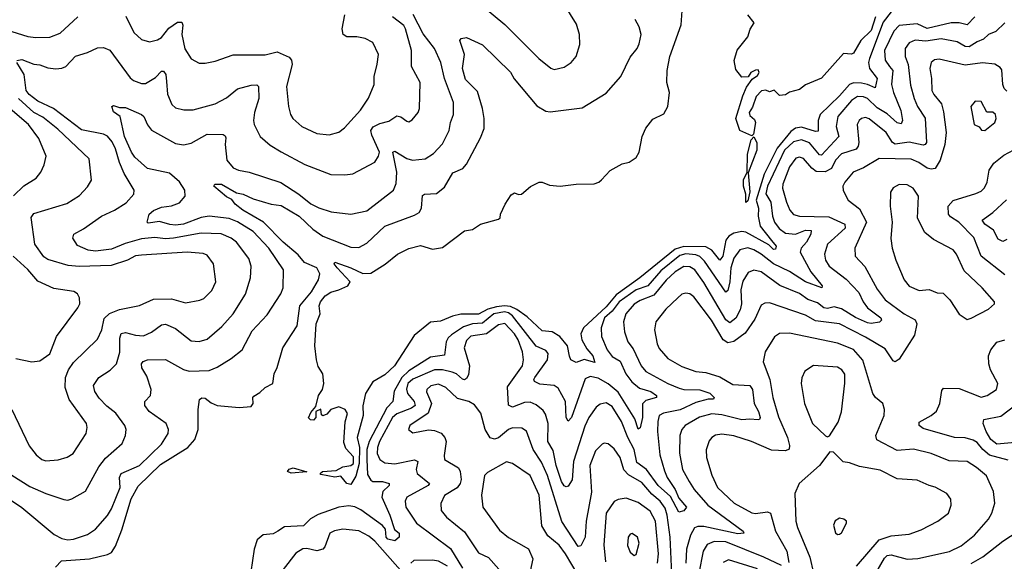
# Model space of a CAD drawing. Extents: x 1892934 to 2008621, y 567149 to 683290.
# Tile 260 of 298: x 2000854 to 2005792, y 644304 to 647020. Entities that reach past the tile are written whole.
import ezdxf

# ---------------------------------------------------------------- set-up
doc = ezdxf.new("R2010")
doc.units = 0

msp = doc.modelspace()

# ---------------------------------------------------------------- linework, layer by layer
at = {"layer": '0CON20XD'}
for points in [[(2003121.9, 647135), (2003286.7, 646996.7), (2003458, 646825), (2003517.7, 646777.7), (2003535, 646770), (2003585, 646782), (2003620, 646805), (2003644.2, 646835), (2003662.5, 646895), (2003660.8, 646945), (2003646.8, 646996.8), (2003587.1, 647095)], [(2005225, 647059), (2005185, 647006.8), (2005116.1, 646825), (2005111.5, 646805), (2005116.6, 646775), (2005154, 646725), (2005145, 646677.8), (2005105.4, 646695.4), (2005075, 646701), (2005035, 646702.8), (2005015.3, 646695), (2004965, 646637.5), (2004868.3, 646545), (2004858.7, 646515), (2004859.2, 646460.7), (2004845, 646459.2), (2004775, 646481.1), (2004745, 646476.1), (2004721.4, 646458.6), (2004652.5, 646375), (2004588, 646245), (2004548.2, 646115), (2004558.9, 646075), (2004556.9, 646035), (2004568.1, 645985), (2004625, 645912.9), (2004647.3, 645885), (2004645, 645868.6), (2004635, 645868.2), (2004611.3, 645891.4), (2004495, 645953.8), (2004475, 645958), (2004435, 645950.4), (2004410.5, 645935), (2004395.2, 645915), (2004379.6, 645835), (2004365, 645814.6), (2004325, 645864.8), (2004295, 645881.6), (2004185, 645883.4), (2004141.4, 645868.6), (2003964.3, 645725), (2003845, 645640.5), (2003795, 645580), (2003681.5, 645475), (2003668.9, 645445), (2003673.4, 645415), (2003699.1, 645369.1), (2003727.7, 645335), (2003738.8, 645301.2), (2003685, 645315.9), (2003645, 645300.5), (2003618.6, 645315), (2003612, 645332), (2003600.6, 645385), (2003562.2, 645432.2), (2003525, 645454), (2003475, 645460.4), (2003399.8, 645529.8), (2003347.4, 645567.4), (2003315, 645581.1), (2003285, 645584.7), (2003245, 645579.8), (2003202.1, 645567.9), (2003155, 645542.8), (2003066, 645544), (2003025, 645534.1), (2002965, 645507.8), (2002915, 645502.9), (2002833, 645437), (2002733.8, 645285), (2002685, 645240), (2002625, 645203.3), (2002588.8, 645145), (2002575.7, 645084.3), (2002577.1, 645035), (2002547.5, 644925), (2002558.6, 644875), (2002557.2, 644795), (2002539.5, 644730.5), (2002515, 644689.4), (2002494.7, 644694.7), (2002465, 644730.6), (2002435, 644725.8), (2002365, 644738.8), (2002360.8, 644745), (2002372.5, 644755), (2002441.1, 644758.9), (2002475, 644777.3), (2002515.3, 644784.7), (2002529.1, 644795), (2002528.2, 644828.2), (2002490.4, 644870.4), (2002480, 644900), (2002486.5, 645003.5), (2002497.5, 645045), (2002486.7, 645065), (2002455, 645078.8), (2002414.1, 645065.9), (2002395, 645041.2), (2002375, 645033.3), (2002368.3, 645038.3), (2002365, 645067.5), (2002340, 645055), (2002340, 645025), (2002327.5, 645012.5), (2002313, 645013), (2002303.3, 645023.3), (2002315, 645050), (2002338.8, 645081.2), (2002353.6, 645136.4), (2002373.3, 645165), (2002380, 645195), (2002373.8, 645245), (2002351.2, 645281.2), (2002342.5, 645315), (2002334.4, 645385), (2002340.5, 645495), (2002361.8, 645545), (2002355.6, 645585.6), (2002362.8, 645605), (2002386.1, 645635), (2002415, 645653.1), (2002453.9, 645666.1), (2002499.4, 645685), (2002512.1, 645705), (2002446.2, 645775), (2002432.1, 645795), (2002435, 645803.8), (2002515, 645775.8), (2002575, 645747), (2002615, 645749.5), (2002686.7, 645793.3), (2002748.6, 645845), (2002805, 645873.1), (2002865, 645886.9), (2002925, 645869.4), (2002975, 645876.9), (2003085, 645961.2), (2003125, 645967.5), (2003165, 645994.2), (2003255, 646020), (2003263.6, 646026.4), (2003266, 646045), (2003288.8, 646095), (2003318.3, 646141.7), (2003335, 646152.5), (2003355, 646143.3), (2003370, 646145), (2003416, 646184), (2003460, 646205), (2003475, 646205.8), (2003510.9, 646190.9), (2003564.1, 646185.9), (2003645, 646195.8), (2003735, 646197.5), (2003758.8, 646205), (2003772.4, 646217.6), (2003815, 646263.8), (2003875, 646296.7), (2003910, 646305), (2003945, 646328.8), (2003960, 646355), (2003976.2, 646435), (2003995, 646476.7), (2004029.5, 646520.5), (2004085, 646548), (2004104.5, 646585.5), (2004112.3, 646655), (2004098.8, 646705), (2004100.5, 646765), (2004114.1, 646835), (2004170.9, 646995), (2004176.9, 647065)], [(2000815, 646961.4), (2000895, 646936.4), (2000935, 646930.6), (2001005, 646932.1), (2001057, 646953), (2001145.3, 647034.7)], [(2000839.2, 646815), (2000865, 646820.8), (2000925, 646796.5), (2000955, 646793.3), (2000995, 646779.1), (2001035, 646773.5), (2001065, 646776.5), (2001085, 646785.7), (2001135, 646837.3), (2001194.6, 646855.4), (2001245, 646878.9), (2001275, 646881.4), (2001306.4, 646866.4), (2001408.7, 646728.7), (2001425.3, 646715.3), (2001465, 646699.6), (2001485, 646699.6), (2001535, 646730.4), (2001565, 646761.4), (2001575, 646761.9), (2001587.3, 646745), (2001590.3, 646709.7), (2001595, 646646.7), (2001617.5, 646595), (2001635, 646578.5), (2001678, 646568), (2001725, 646568.5), (2001835, 646597.7), (2001892.2, 646627.7), (2001947.1, 646672.9), (2002015, 646692.5), (2002043.4, 646693.4), (2002051.4, 646685), (2002053.8, 646625), (2002031.2, 646555), (2002026, 646515), (2002030, 646495), (2002059.5, 646435), (2002110.9, 646390.9), (2002165, 646358.2), (2002285, 646294.6), (2002415, 646244.5), (2002485, 646241.5), (2002525, 646247.8), (2002635, 646305.7), (2002653.5, 646335), (2002658, 646355), (2002620.5, 646440.5), (2002615.8, 646465), (2002626.9, 646483.1), (2002660.9, 646499.1), (2002705, 646510.9), (2002745, 646538.5), (2002765, 646532.3), (2002795, 646510.6), (2002805, 646508.6), (2002822.1, 646517.9), (2002851.9, 646555), (2002858.5, 646575), (2002862.9, 646705), (2002819.1, 646785), (2002818.9, 646865), (2002789.2, 646975), (2002780.3, 646990.3), (2002724, 647034)], [(2001033.3, 644275), (2001063.8, 644306.2), (2001205, 644317.3), (2001295, 644337.8), (2001315, 644348.6), (2001335, 644380.8), (2001367.3, 644462.7), (2001412.7, 644617.3), (2001448.3, 644681.7), (2001560.1, 644789.9), (2001697.3, 644875), (2001733.1, 644915), (2001749.6, 644965), (2001749.1, 645065), (2001756, 645115), (2001766.9, 645123.1), (2001785, 645122.2), (2001815, 645098.1), (2001845, 645085.7), (2001955.5, 645075.5), (2002015, 645080), (2002025.6, 645095), (2002023.1, 645125), (2002027.9, 645132.1), (2002059.1, 645150.9), (2002085, 645175.8), (2002124.5, 645195), (2002129.7, 645245), (2002144.7, 645275.3), (2002173.6, 645375), (2002245, 645484.2), (2002259.4, 645585), (2002317, 645655), (2002353.2, 645715), (2002359.5, 645745), (2002344.1, 645775), (2002282.7, 645802.7), (2002250.3, 645840.3), (2002175, 645904.2), (2002076.2, 646005), (2001973.4, 646065), (2001935.6, 646095), (2001918.5, 646118.5), (2001891.1, 646131.1), (2001828, 646185), (2001833.3, 646195), (2001865.8, 646195.8), (2001942, 646152), (2001975, 646144.6), (2002025, 646120.9), (2002115.3, 646095.3), (2002165, 646087.7), (2002255, 646034.2), (2002325, 645969.4), (2002374, 645934), (2002515, 645879.6), (2002555, 645877.9), (2002595, 645898.9), (2002685, 645985.3), (2002835, 646040), (2002856.9, 646053.1), (2002869.6, 646075), (2002875, 646138.8), (2002885, 646145.7), (2002945, 646147.8), (2002985, 646180.6), (2003027.1, 646252.9), (2003076.2, 646273.8), (2003095.6, 646295), (2003165, 646427.1), (2003183.3, 646475), (2003184, 646524), (2003176, 646575), (2003149.3, 646659.3), (2003090.4, 646720.4), (2003075.5, 646775), (2003085.5, 646845.5), (2003061.2, 646915), (2003067.5, 646925), (2003095, 646931.2), (2003175, 646894.3), (2003315, 646756.7), (2003333.3, 646723.2), (2003448.1, 646588.1), (2003492.1, 646562.1), (2003515, 646557.5), (2003675, 646578.8), (2003795, 646651.9), (2003869.4, 646735), (2003915, 646832), (2003950, 646875), (2003961.1, 646898.9), (2003971.4, 646945), (2003961.4, 646985), (2003940.7, 647020.7)], [(2001606.7, 645993.3), (2001555, 646008.7), (2001499.2, 645999.2), (2001494.3, 646005), (2001504.3, 646045), (2001525, 646062.9), (2001565, 646080.2), (2001615, 646086.4), (2001655, 646102.4), (2001684.6, 646135), (2001682.8, 646165), (2001655, 646207.2), (2001605, 646250.9), (2001494.6, 646274.6), (2001431.4, 646331.4), (2001414.4, 646355), (2001380.3, 646435), (2001358.8, 646535), (2001325, 646558.8), (2001316.7, 646585), (2001325, 646589.2), (2001355, 646580), (2001385, 646579.1), (2001464.7, 646544.7), (2001476.5, 646535), (2001495, 646492.5), (2001515, 646465.6), (2001635, 646400), (2001675, 646393.3), (2001715, 646401.1), (2001795, 646446.5), (2001874.4, 646444.4), (2001885, 646438), (2001887.7, 646427.7), (2001884.7, 646395), (2001893.2, 646315), (2001925, 646277.9), (2001951.2, 646265), (2002005, 646255.4), (2002163.1, 646203.1), (2002253.5, 646145), (2002315, 646096.9), (2002355, 646077.3), (2002417, 646057), (2002515, 646045.6), (2002595, 646061.1), (2002728.5, 646165), (2002741.9, 646198.1), (2002745.2, 646255), (2002725, 646356.2), (2002735, 646360.8), (2002795, 646324.8), (2002823.8, 646316.2), (2002887.3, 646322.7), (2002930.2, 646349.8), (2002975, 646397.1), (2003007.5, 646465), (2003015.5, 646504.5), (2003029.6, 646545), (2003029.6, 646605), (2002984.5, 646724.5), (2002965.6, 646805.6), (2002934.7, 646875), (2002878.4, 646948.4), (2002826.8, 647046.8)], [(2001387.4, 647037.4), (2001426.3, 646956.4), (2001465, 646920.5), (2001505, 646909.5), (2001545, 646918.8), (2001565, 646931.5), (2001602.3, 646977.7), (2001645, 647008.2), (2001667.7, 647007.7), (2001672.6, 646992.6), (2001667.8, 646945), (2001683.1, 646873.1), (2001715, 646823.8), (2001755, 646802.5), (2001785, 646801.4), (2001835, 646811.9), (2001925, 646844.5), (2002085, 646843.1), (2002145, 646859.6), (2002205, 646832.1), (2002216.6, 646816.6), (2002221.2, 646795), (2002192.7, 646685), (2002202.2, 646585), (2002211.9, 646545), (2002224.3, 646525), (2002268.6, 646485), (2002345, 646448.5), (2002406.9, 646443.1), (2002454.5, 646455.5), (2002483, 646477), (2002563.6, 646566.4), (2002603.7, 646626.4), (2002631.5, 646695), (2002632.5, 646735), (2002646.7, 646796.7)], [(2002646.7, 646796.7), (2002653.3, 646845), (2002625.8, 646905), (2002586.7, 646925), (2002545, 646933.9), (2002495, 646933.8), (2002476.5, 646946.5), (2002471.6, 646975), (2002484.7, 647045)], [(2005644.4, 647035), (2005605, 646994.6), (2005565, 647003.8), (2005525, 647004.8), (2005405, 646975.2), (2005355, 646999.3), (2005265, 646991.2), (2005237.7, 646962.3), (2005191.7, 646865), (2005195, 646817.5), (2005215.7, 646785.7), (2005232.9, 646765), (2005226.6, 646695), (2005235.7, 646655), (2005273.6, 646565), (2005281.8, 646515), (2005275, 646498.1), (2005255, 646502.4), (2005205, 646548.5), (2005155, 646578.8), (2005105, 646625.2), (2005085, 646633.9), (2005055, 646634.3), (2005025, 646615.2), (2004956.6, 646535), (2004948.5, 646485), (2004962.4, 646435), (2004875, 646341.2), (2004865, 646341.9), (2004815, 646402.4), (2004775, 646417.2), (2004735, 646407.9), (2004690.3, 646365), (2004604.2, 646185), (2004596.5, 646146.5), (2004620.7, 646105), (2004629.6, 646035), (2004639.4, 646005), (2004662.2, 645972.2), (2004695, 645949.2), (2004745, 645944.2), (2004795, 645965.4), (2004822.7, 645962.7), (2004821.9, 645945), (2004799.8, 645905), (2004772.9, 645875), (2004768.6, 645855), (2004821.9, 645755), (2004878.6, 645685), (2004877.5, 645675), (2004794.9, 645704.9), (2004715, 645756.9), (2004635.1, 645795.1), (2004572.7, 645845), (2004535, 645866.3), (2004505, 645875.2), (2004465, 645865.9), (2004435.2, 645825), (2004421.2, 645775), (2004415.6, 645705), (2004405, 645661.4), (2004395, 645653.8), (2004288.6, 645808.6), (2004265, 645832.1), (2004245, 645841), (2004195, 645846.7), (2004165, 645838.4), (2004069, 645761), (2004005, 645685.2), (2003945, 645664.9), (2003861.3, 645605), (2003825, 645558.4), (2003787.1, 645525), (2003771, 645475), (2003771.4, 645431.4), (2003801.1, 645365), (2003825, 645331.8), (2003865, 645307.3), (2003894.3, 645245), (2003924.4, 645204.4), (2003962.5, 645172.5), (2004018.8, 645155), (2004048.2, 645135), (2004046.9, 645125), (2003995, 645110.5), (2003976.9, 645093.1), (2003977.3, 645025), (2003965, 644974), (2003955, 644966), (2003939, 645019), (2003855, 645152.7), (2003805, 645194), (2003755, 645223.2), (2003715, 645230.6), (2003690.8, 645219.2), (2003649.5, 645105), (2003621.9, 645025), (2003605, 645007.5), (2003595.2, 645025.2), (2003590.8, 645105), (2003555, 645172.3), (2003535, 645185.2), (2003462.2, 645192.2), (2003435.5, 645205), (2003432.5, 645215), (2003437.7, 645225), (2003500.4, 645315), (2003505, 645346.2), (2003492, 645362), (2003443.6, 645383.6), (2003325.3, 645535.3), (2003305, 645550.6), (2003285, 645555.4), (2003231.9, 645545), (2003175, 645497.9), (2003125, 645495.6), (2003079.7, 645480.3), (2003019.4, 645440.6), (2003002.8, 645425), (2002993, 645405), (2002985, 645337.8), (2002915, 645327.9), (2002805, 645260), (2002770.1, 645225), (2002732.8, 645157.2)], [(2005146.3, 647033.7), (2005124, 646965), (2005072.5, 646915), (2005035, 646851.4), (2005025, 646846.9), (2004985, 646851.2), (2004875, 646727.5), (2004795, 646693.8), (2004765, 646670), (2004715, 646656.7), (2004695, 646643.3), (2004665, 646640), (2004637, 646667), (2004615, 646657.5), (2004596.2, 646666.2), (2004575, 646663.8), (2004547.5, 646635), (2004529.3, 646580.7), (2004512.9, 646555), (2004515, 646539.2), (2004539.2, 646519.2), (2004543.8, 646505), (2004533.8, 646446.2), (2004525, 646437.5), (2004465.8, 646465), (2004445.9, 646525), (2004481.2, 646638.8), (2004498.8, 646681.2), (2004528, 646722), (2004555, 646740), (2004562.5, 646755), (2004558.3, 646768.3), (2004545, 646767.5), (2004520, 646755), (2004506.7, 646733.3), (2004475, 646732.5), (2004445, 646770), (2004436.7, 646815), (2004452.8, 646867.2), (2004505, 646934.4), (2004517.9, 646972.1), (2004537.5, 647005), (2004506.2, 647045)], [(2005794.6, 647005), (2005748.7, 646961.3), (2005712.2, 646945), (2005688.2, 646921.8), (2005655, 646909), (2005615, 646883.3), (2005595, 646884.8), (2005555, 646909.2), (2005475, 646924.8), (2005397.7, 646912.3), (2005345, 646916.8), (2005315, 646903.8), (2005295.3, 646875), (2005294.7, 646835), (2005309.1, 646795), (2005321.1, 646691.1), (2005340, 646625), (2005356.3, 646585), (2005395.7, 646525.7), (2005401.2, 646405), (2005395, 646393.8), (2005385, 646391.6), (2005315, 646406.6), (2005245, 646396), (2005231, 646405), (2005199.7, 646455), (2005115, 646523.3), (2005095, 646529.6), (2005075.3, 646524.7), (2005063.6, 646515), (2005054.7, 646495), (2005062.1, 646405), (2005059.2, 646385), (2005049.1, 646370.9), (2004975, 646347.3), (2004945, 646316.1), (2004925, 646274.2), (2004893.3, 646256.7), (2004849, 646259), (2004826, 646276), (2004785, 646323.9), (2004765, 646330.3), (2004745.7, 646325), (2004715, 646282.5), (2004680.8, 646195), (2004678.8, 646175), (2004700.3, 646105), (2004716.7, 646065), (2004735, 646043.8), (2004765, 646034.2), (2004911.8, 646031.8), (2004991.6, 645995), (2004994, 645975), (2004905.2, 645894.8), (2004890.7, 645845), (2004895.9, 645815), (2004914, 645784), (2004998.5, 645718.5)], [(2005805, 646661.8), (2005791.7, 646675), (2005783.8, 646695), (2005779.1, 646769.1), (2005770.8, 646780.8), (2005745, 646796.2), (2005682.9, 646802.9), (2005595, 646791.8), (2005465, 646822.3), (2005441.7, 646818.3), (2005425, 646805.6), (2005417.7, 646775), (2005427.2, 646725), (2005428.7, 646665), (2005437.9, 646645), (2005477.6, 646597.6), (2005487.2, 646557.2), (2005499.7, 646455), (2005494.1, 646394.1), (2005470.5, 646315), (2005445.8, 646274.2), (2005425, 646270), (2005405.2, 646275.2), (2005364, 646304), (2005325, 646320.3), (2005165, 646324.6), (2005085, 646277.3), (2005034.3, 646255), (2004991.5, 646205), (2004981.9, 646185), (2004983.4, 646163.4), (2005008.5, 646115), (2005065, 646071.2), (2005100.4, 646005), (2005042.1, 645875), (2005044.1, 645834.1), (2005093.2, 645783.2), (2005155, 645669.5), (2005195, 645616.1), (2005289.1, 645545), (2005345, 645515.5), (2005352.7, 645495), (2005341.1, 645438.9), (2005265, 645318.6), (2005245, 645304.4), (2005235, 645309.2), (2005195, 645368.8), (2005095, 645428.5), (2004965, 645494.3), (2004845, 645510.6), (2004795, 645537.8), (2004615, 645599.6), (2004590.7, 645599.3), (2004572, 645588), (2004541, 645519), (2004492.6, 645447.4), (2004435, 645407.1), (2004405, 645399), (2004382.7, 645415), (2004324, 645514), (2004235, 645629.6), (2004215, 645645.4), (2004195, 645648.2), (2004175, 645643.5), (2004154.3, 645625.7), (2004095, 645568.5), (2004043.8, 645505), (2004037.5, 645465), (2004050.4, 645395), (2004060.6, 645370.6), (2004105, 645320.4), (2004175, 645281.6), (2004245, 645255.8), (2004295, 645251.2), (2004365, 645228.8), (2004431.3, 645191.3), (2004515.2, 645185.2), (2004528.8, 645165), (2004537.2, 645095), (2004558.8, 645055), (2004566.9, 645025), (2004564.4, 645015.6), (2004556.8, 645013.2), (2004515, 645017.5), (2004475, 645013.2), (2004375, 645039.4), (2004325, 645043.2), (2004263.1, 645026.9), (2004191.8, 644985), (2004175.2, 644964.8), (2004164.7, 644935), (2004163.7, 644846.4), (2004177.5, 644765), (2004211.6, 644705), (2004235.9, 644665), (2004305, 644585.9), (2004481.9, 644455), (2004485.6, 644445), (2004455, 644442.3), (2004285, 644478.5), (2004255, 644478.8), (2004238.7, 644471.3), (2004218.9, 644435), (2004199, 644365), (2004194.5, 644295)], [(2000815, 644735.4), (2000905, 644679.2), (2000985, 644643.8), (2001075, 644614.3), (2001095, 644611.4), (2001115, 644617.1), (2001185, 644656), (2001251.3, 644778.7), (2001285, 644820.9), (2001368.5, 644895), (2001385.6, 644935), (2001388.2, 644965), (2001381.8, 644985), (2001336.4, 645046.4), (2001291.3, 645081.3), (2001252.3, 645122.3), (2001230.5, 645155), (2001224.4, 645185), (2001250.6, 645225), (2001307.8, 645262.2), (2001339.6, 645295), (2001357.3, 645352.7), (2001356.7, 645423.2), (2001363.8, 645446.2), (2001385, 645451.8), (2001435, 645437.8), (2001475, 645434.7), (2001515, 645452.5), (2001565, 645489.2), (2001585, 645493.8), (2001635, 645471.5), (2001715, 645410), (2001755, 645405.6), (2001795, 645418.1), (2001868.8, 645481.2), (2001925.5, 645545), (2001986.9, 645643.1), (2002011.1, 645725), (2002015.4, 645784.6), (2002002.7, 645822.7), (2001941.2, 645905), (2001914.4, 645925), (2001865, 645945.7), (2001765, 645948.9), (2001625, 645923.9), (2001585, 645921.2), (2001532, 645928), (2001465, 645920.7), (2001382.7, 645897.3), (2001315, 645869.5), (2001235, 645859.8), (2001198, 645865), (2001145, 645887.5), (2001120, 645925), (2001126, 645945), (2001175, 645972), (2001264.4, 646035.6), (2001329.4, 646065), (2001387.8, 646102.2), (2001427.5, 646145), (2001428.6, 646165), (2001378.9, 646248.9), (2001354.4, 646304.4), (2001335, 646372.2), (2001318.1, 646408.1), (2001295, 646435.2), (2001275, 646445.2), (2001165, 646467.5), (2001024.1, 646574.1), (2000945, 646611.3), (2000901.7, 646645), (2000887.6, 646665), (2000877.5, 646745), (2000840, 646805)], [(2000815.4, 645065), (2000902.4, 644882.4), (2000937.6, 644837.6), (2000965, 644814.5), (2000985, 644808.5), (2001047.7, 644812.3), (2001093.1, 644826.9), (2001122.5, 644845), (2001188.2, 644945), (2001192.9, 644975), (2001188.8, 644995), (2001102.3, 645115), (2001082.4, 645175), (2001084.1, 645225), (2001099.7, 645265), (2001125, 645300.4), (2001245, 645418.6), (2001266.7, 645465), (2001278.3, 645521.7), (2001305, 645547), (2001355, 645566.8), (2001455, 645587.3), (2001525, 645619.4), (2001615, 645620), (2001685, 645600.9), (2001757, 645613), (2001778.3, 645621.7), (2001817.8, 645662.2), (2001838.5, 645705), (2001826, 645796), (2001795, 645838.6), (2001775, 645847.5), (2001695, 645853.7), (2001465, 645840), (2001435, 645835.7), (2001395, 645814.7), (2001313.1, 645786.9), (2001152.1, 645782.1), (2001097, 645787), (2000995, 645816.8), (2000975, 645831.5), (2000930.3, 645895), (2000911.5, 646028.5), (2000925, 646048.9), (2001091.5, 646098.5), (2001155, 646138.6), (2001195, 646182.5), (2001214.3, 646215), (2001202.4, 646322.4), (2001045, 646470.3), (2000970.6, 646530.6), (2000925, 646554), (2000848.4, 646625)], [(2000823.1, 646136.9), (2000875, 646186.9), (2000937.1, 646225), (2000960, 646255), (2000977.4, 646292.6), (2000986.9, 646335), (2000949.6, 646425), (2000898.2, 646495), (2000795, 646583.8)], [(2005695, 646464), (2005743.8, 646505), (2005751.2, 646525), (2005747.5, 646545), (2005735, 646557.1), (2005705, 646556.9), (2005675, 646609.2), (2005645, 646610.8), (2005624.4, 646585), (2005640.8, 646495), (2005665, 646482.5), (2005676.7, 646466.7), (2005695, 646464)], [(2004495, 646103.3), (2004495.7, 646145), (2004484.1, 646185), (2004483.4, 646216.6), (2004502.5, 646255), (2004503.8, 646346.2), (2004522.7, 646417.3), (2004535, 646432.5), (2004551.2, 646405), (2004551.6, 646365), (2004507.7, 646252.3), (2004515, 646157.5), (2004505, 646111.2), (2004495, 646103.3)], [(2005795, 645740.9), (2005676, 645835), (2005638.3, 645928.3), (2005563.1, 646005), (2005521.7, 646031.7), (2005511.2, 646045), (2005509.6, 646085), (2005535, 646113.8), (2005649.1, 646149.1), (2005675, 646160), (2005692.8, 646177.2), (2005705.3, 646204.7), (2005715.3, 646265), (2005739.6, 646300.4), (2005789.2, 646340.8), (2005915, 646406.9)], [(2005605, 645517.5), (2005625, 645523.8), (2005712.3, 645567.7), (2005742.5, 645595), (2005743.3, 645605), (2005681.1, 645675), (2005590.1, 645760.1), (2005551.8, 645845), (2005535.9, 645865.9), (2005437.2, 645917.2), (2005393.3, 645953.3), (2005356.7, 646025), (2005362.2, 646135), (2005335.3, 646175.3), (2005305, 646191.1), (2005265, 646192.9), (2005235, 646177.5), (2005221.4, 646155), (2005219.5, 646085), (2005228.9, 646005), (2005223.6, 645923.6), (2005229.4, 645875), (2005247.5, 645815), (2005288.9, 645715), (2005315, 645684.4), (2005365, 645661.3), (2005415, 645666.7), (2005455, 645650.6), (2005485, 645649.2), (2005519.2, 645615), (2005565, 645543.3), (2005605, 645517.5)], [(2005805, 645917.7), (2005785, 645907.7), (2005760.3, 645920.3), (2005737.1, 645965), (2005693.8, 645995), (2005680.5, 646015), (2005735, 646052.5), (2005802.8, 646117.2)], [(2000744.4, 644655), (2000865, 644574.1), (2001027.8, 644437.8), (2001065, 644419.2), (2001095, 644412.5), (2001125, 644414.8), (2001195, 644438.9), (2001234.7, 644465.3), (2001295, 644534.6), (2001315, 644568.1), (2001358.9, 644675), (2001355.3, 644725), (2001363.9, 644745), (2001455, 644783.9), (2001565, 644891.1), (2001598.5, 644945), (2001600.5, 644965), (2001589.4, 644995), (2001503.3, 645055), (2001482.5, 645085), (2001481.4, 645105), (2001510.5, 645135), (2001513.8, 645165), (2001492.2, 645232.2), (2001467.1, 645275), (2001465.5, 645294.5), (2001473.1, 645306.9), (2001495, 645313.8), (2001585, 645316.9), (2001675, 645265.3), (2001705, 645257.8), (2001805, 645261.2), (2001845, 645277.7), (2001915, 645320.5), (2001970.6, 645365), (2002020.5, 645459.5), (2002095, 645539.4), (2002164.5, 645645), (2002176.4, 645675), (2002176.7, 645765), (2002103.3, 645875), (2002025, 645957.3), (2001946.2, 646006.2), (2001905, 646022.9), (2001805, 646035.2), (2001765, 646028.5), (2001675, 645994.1), (2001635, 645989.6), (2001606.7, 645993.3)], [(2000835, 645320.8), (2000915, 645304), (2000955, 645308.6), (2001005.5, 645345), (2001038.8, 645431.2), (2001146.7, 645575), (2001155.8, 645595.8), (2001154.2, 645625), (2001144.2, 645645), (2001126.5, 645656.5), (2001025, 645672.1), (2000945, 645709.1), (2000895, 645767.1), (2000821.5, 645835)], [(2004998.5, 645718.5), (2005062.4, 645652.4), (2005083.3, 645605), (2005105.7, 645575.7), (2005172.3, 645525), (2005176.2, 645513.8), (2005166.7, 645503.3), (2005125, 645496.3), (2005105, 645499.6), (2005045, 645527.2), (2004975, 645570), (2004939.4, 645579.4), (2004905, 645571.7), (2004886.4, 645575), (2004855, 645600.6), (2004806.9, 645616.9), (2004765, 645647), (2004666.8, 645686.8), (2004572.2, 645755), (2004535, 645764.1), (2004507, 645753), (2004481.4, 645708.6), (2004469.8, 645665), (2004473.7, 645595), (2004468.1, 645565), (2004446, 645524), (2004415, 645500), (2004395.7, 645515.7), (2004285, 645702.4), (2004240, 645765), (2004215, 645780.4), (2004185, 645781.6), (2004141.1, 645755), (2004096.1, 645713.9), (2004035, 645638.1), (2003965, 645611.4), (2003935, 645593.5), (2003894.7, 645545), (2003882, 645505), (2003887.3, 645455), (2003904.6, 645405), (2003930.1, 645370.1), (2003970.9, 645285), (2003995, 645255.4), (2004105, 645195.3), (2004161.9, 645171.9), (2004185, 645165.2), (2004265, 645164.4), (2004315, 645148.1), (2004336.9, 645125), (2004333.3, 645116.7), (2004306.9, 645116.9), (2004245, 645100.6), (2004165.9, 645064.1), (2004082.9, 645047.1), (2004061.1, 645035), (2004053.6, 645005), (2004052.8, 644955), (2004065, 644838.8), (2004088.2, 644758.2), (2004100.7, 644725), (2004141.3, 644665), (2004160.2, 644620.2), (2004197.9, 644575), (2004185, 644556.8), (2004160.5, 644550.5), (2004118.6, 644628.6), (2004056.6, 644685), (2003997, 644765), (2003949.9, 644799.9), (2003935.8, 644865), (2003903.3, 644925), (2003873, 645005), (2003825, 645080), (2003795, 645099.6), (2003765, 645091.3), (2003745, 645076.9), (2003708.8, 645025), (2003687.8, 644982.2), (2003631.2, 644805), (2003625, 644712.5), (2003605, 644680.6), (2003595, 644676.9), (2003585, 644682.2), (2003571.4, 644705), (2003544.4, 644784.4), (2003529.4, 644860.6), (2003502.2, 644905), (2003503.8, 644995), (2003491.4, 645041.4), (2003480, 645060), (2003445, 645089.6), (2003415, 645101.8), (2003385, 645100.2), (2003325, 645077.4), (2003305, 645087.5), (2003300.3, 645179.7), (2003375, 645284.5), (2003380, 645315), (2003375.7, 645355), (2003354.8, 645415), (2003336.2, 645445), (2003287.1, 645497.1), (2003255, 645490.7), (2003195, 645444.8), (2003116.8, 645433.2), (2003095, 645410.7), (2003082.6, 645375), (2003110.2, 645285), (2003105, 645240), (2003095, 645220), (2003085, 645214.7), (2003075, 645217.8), (2003045, 645244), (2003023.3, 645253.3), (2002974, 645264), (2002935, 645264.8), (2002825, 645218.3), (2002801.2, 645195), (2002793.3, 645166.7), (2002799.2, 645145), (2002833.3, 645105), (2002836.7, 645085), (2002818.7, 645071.3), (2002746.3, 645043.7), (2002724.1, 645025.9), (2002658.8, 644905), (2002648.1, 644875), (2002646.2, 644845), (2002659.6, 644815), (2002685, 644797.8), (2002735, 644792.3), (2002835, 644813.2), (2002850.9, 644805), (2002842.6, 644765), (2002847.6, 644745), (2002909.5, 644695), (2002902.2, 644685), (2002795.5, 644625), (2002786.7, 644605), (2002790, 644575), (2002844.8, 644494.8), (2003015, 644368.8), (2003075, 644270)], [(2005148.4, 644245), (2005190.5, 644319.5), (2005205, 644333.5), (2005225, 644335.8), (2005304.2, 644314.2), (2005358.9, 644318.9), (2005516.5, 644353.5), (2005575, 644381.8), (2005642.9, 644435), (2005712.9, 644515), (2005730, 644545), (2005744.5, 644595), (2005737.3, 644655), (2005703.4, 644733.4), (2005652.2, 644775), (2005605, 644803.8), (2005515, 644808.7), (2005425, 644844), (2005336.8, 644866.8), (2005255, 644860), (2005153, 644913), (2005147.1, 644935), (2005189.4, 645035), (2005190.6, 645065), (2005182.2, 645095), (2005145.3, 645125.3), (2005133.4, 645145), (2005083.2, 645313.2), (2005036.1, 645366.1), (2004955, 645397.6), (2004715, 645448.7), (2004665, 645446.2), (2004639.5, 645430.5), (2004592.7, 645355), (2004582.5, 645305), (2004616.2, 645216.2), (2004631.1, 645125), (2004658.7, 645028.7), (2004704.1, 644925), (2004715.4, 644885), (2004713.8, 644866.2), (2004695, 644858.2), (2004625, 644860.7), (2004524.7, 644904.7), (2004435, 644933.4), (2004375, 644941.3), (2004344.1, 644935.9), (2004324.7, 644925.3), (2004311.2, 644908.8), (2004297.6, 644862.4), (2004297.7, 644825), (2004325.7, 644735.7), (2004354.4, 644674.4), (2004437.1, 644595), (2004525, 644546.5), (2004545, 644543.4), (2004605, 644551.8), (2004619.4, 644545), (2004644.6, 644455), (2004701.9, 644355), (2004711.7, 644298.3)], [(2005811.1, 644811.1), (2005716.9, 644836.9), (2005684.2, 644864.2), (2005655, 644899.7), (2005635, 644911.4), (2005595, 644924.1), (2005542, 644925), (2005385, 644970.9), (2005365.6, 644985), (2005365, 645001.2), (2005425.6, 645035), (2005452.2, 645057.8), (2005468.5, 645095), (2005479.1, 645160.9), (2005487.6, 645172.4), (2005565, 645170.8), (2005675, 645126.9), (2005705.8, 645135), (2005752.9, 645165), (2005758.9, 645195), (2005723.4, 645265), (2005714.7, 645295), (2005712.5, 645335), (2005723.6, 645365), (2005755, 645403.1), (2005795, 645414.5)], [(2004905, 644927.5), (2004915, 644932.5), (2004958.9, 645001.1), (2004976.1, 645053.9), (2004992.9, 645197.1), (2004992.8, 645242.8), (2004977.5, 645265), (2004955, 645277.7), (2004835, 645285.4), (2004792.4, 645257.6), (2004776.4, 645223.6), (2004772.5, 645195), (2004789.1, 645095), (2004830, 644995), (2004895, 644932.5), (2004905, 644927.5)], [(2003883.2, 644763.2), (2003864.7, 644825), (2003835, 644868.5), (2003805, 644893.3), (2003785, 644897.1), (2003775, 644891.9), (2003742.2, 644857.8), (2003714, 644785), (2003721.2, 644651.2), (2003694.7, 644505), (2003690.8, 644425), (2003668.8, 644381.2), (2003655, 644378.9), (2003573, 644503), (2003500.6, 644735), (2003471, 644801), (2003429.6, 644865), (2003395, 644956.7), (2003371.7, 644971.7), (2003325, 644974.1), (2003305, 644964.7), (2003255, 644923.9), (2003235, 644916.1), (2003214.1, 644924.1), (2003188.2, 644965), (2003167.3, 645047.3), (2003135, 645088.1), (2003106.2, 645105), (2003049.7, 645119.7), (2002990.9, 645175), (2002955, 645192.8), (2002916.3, 645183.7), (2002895.5, 645165), (2002895, 645154), (2002920, 645095), (2002902.9, 645047.1), (2002810, 644985), (2002804, 644965), (2002825, 644948), (2002905, 644963.1), (2002935, 644959.6), (2002967.3, 644947.3), (2002985.7, 644925.7), (2002993.8, 644905), (2002982.3, 644835), (2002985.4, 644815.4), (2003055, 644772.5), (2003063.4, 644755), (2003067.6, 644715), (2003063.3, 644695), (2003047.4, 644672.6), (2002985.3, 644634.7), (2002966.2, 644593.8), (2002968.5, 644558.5), (2002994.4, 644525), (2003085, 644452.2), (2003155, 644346.7), (2003205, 644322.5), (2003256.6, 644265)], [(2002732.8, 645157.2), (2002725.9, 645105), (2002695, 645073.2), (2002606.6, 644905), (2002595.3, 644865), (2002594.9, 644815.1), (2002598.8, 644738.8), (2002615, 644710.3), (2002625, 644703.8), (2002673.6, 644703.6), (2002706.4, 644695), (2002707.7, 644685), (2002675.9, 644655), (2002670.3, 644625), (2002711, 644535), (2002733.6, 644463.6), (2002758.1, 644445), (2002756.9, 644425), (2002735, 644407.1), (2002700.4, 644415), (2002692, 644425), (2002688.9, 644465), (2002674.3, 644484.3), (2002565, 644562.1), (2002535, 644576.7), (2002505, 644582.2), (2002455, 644575.2), (2002351.9, 644538.1), (2002313.4, 644516.6), (2002277.5, 644482.5), (2002183, 644477), (2002148.2, 644455), (2002125, 644441.5), (2002075, 644437.6), (2002045, 644412), (2002030, 644365), (2002004.8, 644195)], [(2005865, 644901.1), (2005755, 644890.8), (2005725, 644914.2), (2005700.5, 644955), (2005686.5, 644995), (2005690, 645015), (2005775, 645031.6), (2005865, 645100.4)], [(2005050.9, 644279.1), (2005165, 644411.4), (2005225, 644431.9), (2005315, 644440.4), (2005375, 644462.7), (2005458, 644505), (2005512.5, 644545), (2005525.6, 644585), (2005524.3, 644615), (2005503.6, 644643.6), (2005445, 644676.7), (2005415, 644683.5), (2005355, 644710.4), (2005255, 644717.5), (2005168.8, 644761.2), (2005065, 644779.1), (2005015, 644798.5), (2004983.6, 644803.6), (2004935, 644851.2), (2004917, 644853), (2004865.7, 644785), (2004763.3, 644695), (2004741.2, 644645), (2004746.4, 644505), (2004754, 644474), (2004816.4, 644325), (2004834.2, 644245)], [(2003655.4, 644235.4), (2003591, 644341), (2003559.2, 644385), (2003502.5, 644432.5), (2003472.7, 644482.7), (2003459, 644635), (2003414.7, 644735), (2003325, 644794.4), (2003295, 644803.5), (2003199.8, 644750.2), (2003184.4, 644735), (2003170, 644635), (2003176.7, 644575), (2003260.1, 644460.1), (2003305, 644423.3), (2003405.9, 644365.9), (2003427.2, 644317.2), (2003414.7, 644255.3)], [(2002215, 644745.6), (2002197.5, 644755), (2002205, 644765.5), (2002225, 644772.2), (2002295, 644753.3), (2002215, 644745.6)], [(2004125, 644240.8), (2004116.3, 644425), (2004102, 644535), (2004090.7, 644570.7), (2004066.2, 644605), (2004025, 644641), (2003975, 644698.8), (2003907.7, 644737.7), (2003883.2, 644763.2)], [(2004052.4, 644295), (2004057.6, 644342.4), (2004043.1, 644505), (2004016, 644555), (2003955, 644599.7), (2003895, 644620.7), (2003855, 644614.5), (2003835, 644603.3), (2003794.8, 644545.2), (2003783.6, 644386.4), (2003792.3, 644302.3)], [(2004955, 644438.8), (2004965, 644440), (2004975, 644446.7), (2005000, 644495), (2005000, 644505), (2004987.5, 644515), (2004965, 644520), (2004943.2, 644506.8), (2004935.8, 644485), (2004945, 644446.7), (2004955, 644438.8)], [(2002775, 644246.5), (2002635, 644405.4), (2002605, 644430.4), (2002555, 644456.6), (2002475, 644464.6), (2002432.7, 644457.3), (2002409.4, 644445), (2002385, 644377.5), (2002374.7, 644365.3), (2002345, 644356.9), (2002295, 644368.2), (2002274.1, 644365.9), (2002239.2, 644345), (2002175, 644262.5)], [(2005625, 644293.3), (2005684.1, 644325.9), (2005785, 644404.7), (2005860.9, 644455)], [(2003935, 644333.3), (2003945, 644337.5), (2003961.1, 644395), (2003952.9, 644425), (2003925, 644444.2), (2003915, 644440.8), (2003905.6, 644425), (2003903.1, 644383.1), (2003915, 644350), (2003935, 644333.3)], [(2004675, 644282.4), (2004585.4, 644325.4), (2004395, 644401.5), (2004337.1, 644402.9), (2004301.5, 644388.5), (2004281.1, 644355), (2004259.8, 644245)], [(2003000.1, 644280.1), (2002954.2, 644304.2), (2002925, 644310.6), (2002831.5, 644308.5), (2002815.4, 644295)], [(2004555, 644266.1), (2004408.5, 644311.5), (2004381.3, 644298.7)]]:
    msp.add_lwpolyline(points, dxfattribs=at)

doc.saveas('drawing.dxf')
